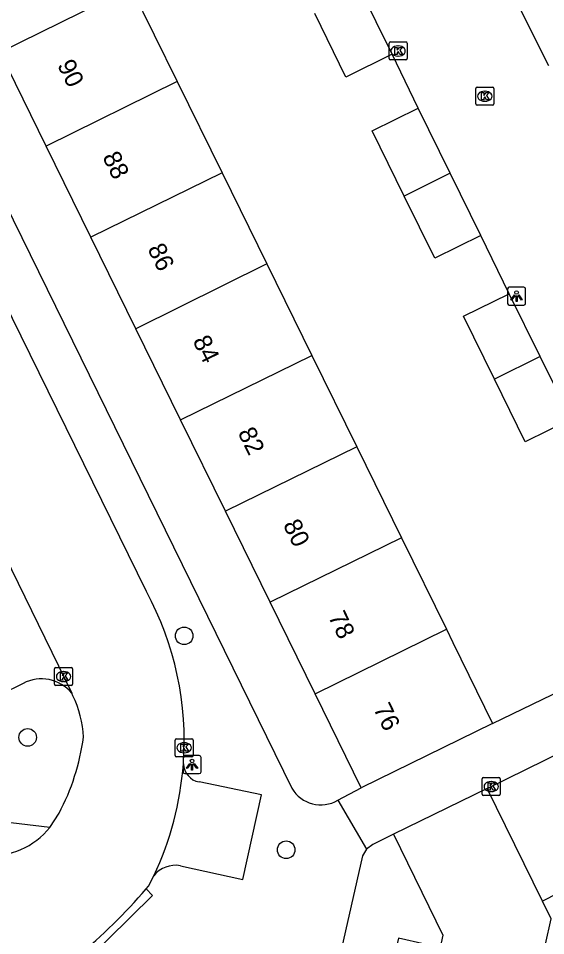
# Model space of a CAD drawing. Extents: x 159718 to 160783, y 383290 to 384030.
# Drawn here: x 160082.6 to 160111.9, y 383379.9 to 383430.8 of the extents above; entities that cross this region are included whole.
import ezdxf

# ---------------------------------------------------------------- set-up
doc = ezdxf.new("R2010")
doc.units = 0
for name, color, linetype in [('IMGEO_Boom', 7, 'Continuous'), ('IMGEO_Erf', 7, 'Continuous'), ('IMGEO_Kolk', 7, 'Continuous'), ('IMGEO_Lichtpunt', 7, 'Continuous'), ('IMGEO_Pand', 7, 'Continuous'), ('IMGEO_Pand_nummerreeks', 7, 'Continuous'), ('IMGEO_Parkeervlak_open', 7, 'Continuous'), ('IMGEO_Rijbaan_lokaal_open', 7, 'Continuous'), ('IMGEO_Voetpad_open', 7, 'Continuous')]:
    doc.layers.add(name, color=color, linetype=linetype)

msp = doc.modelspace()

# ---------------------------------------------------------------- linework, layer by layer
at = {"layer": 'IMGEO_Boom'}
for centre in [(160091.79, 383396.564), (160083.107, 383390.929), (160097.452, 383384.694)]:
    msp.add_circle(centre, 0.489, dxfattribs=at)
at = {"layer": 'IMGEO_Erf'}
msp.add_lwpolyline([(160115.082, 383383.587), (160111.681, 383381.843)], dxfattribs=at)
at = {"layer": 'IMGEO_Kolk'}
for p, q in [((160103.161, 383428.584), (160103.161, 383429.436)), ((160103.236, 383429.51), (160104.088, 383429.51)), ((160104.162, 383429.436), (160104.162, 383428.584)), ((160103.649, 383429.29), (160103.674, 383429.29)), ((160104.088, 383428.51), (160103.236, 383428.51)), ((160103.672, 383428.73), (160103.647, 383428.73)), ((160107.973, 383426.072), (160107.973, 383426.924)), ((160108.048, 383426.998), (160108.9, 383426.998)), ((160108.974, 383426.924), (160108.974, 383426.072)), ((160108.461, 383426.778), (160108.486, 383426.778)), ((160108.9, 383425.998), (160108.048, 383425.998)), ((160108.484, 383426.218), (160108.459, 383426.218)), ((160084.673, 383394.803), (160085.525, 383394.803)), ((160084.598, 383393.877), (160084.598, 383394.729)), ((160085.086, 383394.583), (160085.111, 383394.583)), ((160085.599, 383394.729), (160085.599, 383393.877)), ((160085.525, 383393.803), (160084.673, 383393.803)), ((160085.109, 383394.023), (160085.084, 383394.023)), ((160091.287, 383389.93), (160091.287, 383390.782)), ((160091.362, 383390.856), (160092.214, 383390.856)), ((160092.288, 383390.782), (160092.288, 383389.93)), ((160091.775, 383390.636), (160091.8, 383390.636)), ((160092.214, 383389.856), (160091.362, 383389.856)), ((160091.798, 383390.076), (160091.773, 383390.076)), ((160108.407, 383388.701), (160109.259, 383388.701)), ((160108.332, 383387.775), (160108.332, 383388.627)), ((160108.82, 383388.481), (160108.845, 383388.481)), ((160109.333, 383388.627), (160109.333, 383387.775)), ((160109.259, 383387.701), (160108.407, 383387.701)), ((160108.843, 383387.921), (160108.818, 383387.921))]:
    msp.add_line(p, q, dxfattribs=at)
for points in [[(160103.161, 383428.584), (160103.161, 383429.436)], [(160103.236, 383429.51), (160104.088, 383429.51)], [(160104.162, 383429.436), (160104.162, 383428.584)], [(160103.482, 383429.21), (160103.605, 383429.21), (160103.605, 383429.059), (160103.735, 383429.21), (160103.899, 383429.21), (160103.753, 383429.059), (160103.906, 383428.81), (160103.754, 383428.81), (160103.669, 383428.974), (160103.605, 383428.907), (160103.605, 383428.81), (160103.482, 383428.81), (160103.482, 383429.21)], [(160104.088, 383428.51), (160103.236, 383428.51)], [(160107.973, 383426.072), (160107.973, 383426.924)], [(160108.048, 383426.998), (160108.9, 383426.998)], [(160108.974, 383426.924), (160108.974, 383426.072)], [(160108.294, 383426.698), (160108.417, 383426.698), (160108.417, 383426.547), (160108.547, 383426.698), (160108.711, 383426.698), (160108.565, 383426.547), (160108.718, 383426.298), (160108.566, 383426.298), (160108.481, 383426.462), (160108.417, 383426.395), (160108.417, 383426.298), (160108.294, 383426.298), (160108.294, 383426.698)], [(160108.9, 383425.998), (160108.048, 383425.998)], [(160084.673, 383394.803), (160085.525, 383394.803)], [(160084.598, 383393.877), (160084.598, 383394.729)], [(160084.919, 383394.503), (160085.042, 383394.503), (160085.042, 383394.352), (160085.172, 383394.503), (160085.336, 383394.503), (160085.19, 383394.352), (160085.343, 383394.103), (160085.191, 383394.103), (160085.106, 383394.267), (160085.042, 383394.2), (160085.042, 383394.103), (160084.919, 383394.103), (160084.919, 383394.503)], [(160085.599, 383394.729), (160085.599, 383393.877)], [(160085.525, 383393.803), (160084.673, 383393.803)], [(160091.287, 383389.93), (160091.287, 383390.782)], [(160091.362, 383390.856), (160092.214, 383390.856)], [(160092.288, 383390.782), (160092.288, 383389.93)], [(160091.608, 383390.556), (160091.731, 383390.556), (160091.731, 383390.405), (160091.861, 383390.556), (160092.025, 383390.556), (160091.879, 383390.405), (160092.032, 383390.156), (160091.88, 383390.156), (160091.795, 383390.32), (160091.731, 383390.253), (160091.731, 383390.156), (160091.608, 383390.156), (160091.608, 383390.556)], [(160092.214, 383389.856), (160091.362, 383389.856)], [(160108.407, 383388.701), (160109.259, 383388.701)], [(160108.332, 383387.775), (160108.332, 383388.627)], [(160108.653, 383388.401), (160108.776, 383388.401), (160108.776, 383388.25), (160108.906, 383388.401), (160109.07, 383388.401), (160108.924, 383388.25), (160109.077, 383388.001), (160108.925, 383388.001), (160108.84, 383388.165), (160108.776, 383388.098), (160108.776, 383388.001), (160108.653, 383388.001), (160108.653, 383388.401)], [(160109.333, 383388.627), (160109.333, 383387.775)], [(160109.259, 383387.701), (160108.407, 383387.701)]]:
    msp.add_lwpolyline(points, dxfattribs=at)
for centre, start, end in [((160103.238, 383429.434), 91.552, 178.448), ((160103.238, 383429.434), 91.552, 178.448), ((160104.086, 383429.434), 1.552, 88.448), ((160104.086, 383429.434), 1.552, 88.448), ((160103.238, 383428.586), 181.552, 268.448), ((160103.238, 383428.586), 181.552, 268.448), ((160104.086, 383428.586), 271.552, 358.448), ((160104.086, 383428.586), 271.552, 358.448), ((160108.05, 383426.922), 91.552, 178.448), ((160108.05, 383426.922), 91.552, 178.448), ((160108.898, 383426.922), 1.552, 88.448), ((160108.898, 383426.922), 1.552, 88.448), ((160108.05, 383426.074), 181.552, 268.448), ((160108.05, 383426.074), 181.552, 268.448), ((160108.898, 383426.074), 271.552, 358.448), ((160108.898, 383426.074), 271.552, 358.448), ((160084.675, 383394.727), 91.552, 178.448), ((160084.675, 383394.727), 91.552, 178.448), ((160085.523, 383394.727), 1.552, 88.448), ((160085.523, 383394.727), 1.552, 88.448), ((160084.675, 383393.879), 181.552, 268.448), ((160084.675, 383393.879), 181.552, 268.448), ((160085.523, 383393.879), 271.552, 358.448), ((160085.523, 383393.879), 271.552, 358.448), ((160091.364, 383390.78), 91.552, 178.448), ((160091.364, 383390.78), 91.552, 178.448), ((160092.212, 383390.78), 1.552, 88.448), ((160092.212, 383390.78), 1.552, 88.448), ((160091.364, 383389.932), 181.552, 268.448), ((160091.364, 383389.932), 181.552, 268.448), ((160092.212, 383389.932), 271.552, 358.448), ((160092.212, 383389.932), 271.552, 358.448), ((160108.409, 383388.625), 91.552, 178.448), ((160108.409, 383388.625), 91.552, 178.448), ((160109.257, 383388.625), 1.552, 88.448), ((160109.257, 383388.625), 1.552, 88.448), ((160108.409, 383387.777), 181.552, 268.448), ((160108.409, 383387.777), 181.552, 268.448), ((160109.257, 383387.777), 271.552, 358.448), ((160109.257, 383387.777), 271.552, 358.448)]:
    msp.add_arc(centre, 0.0765, start, end, dxfattribs=at)
for centre, major_axis, ratio, start_param, end_param in [((160103.648, 383429.01), (-0.387, 0.002), 0.722429, 4.712389, 7.853982), ((160103.673, 383429.01), (-0.39, 0.002), 0.717154, 1.570796, 4.712389), ((160108.46, 383426.498), (-0.387, 0.002), 0.722429, 4.712389, 7.853982), ((160108.485, 383426.498), (-0.39, 0.002), 0.717154, 1.570796, 4.712389), ((160085.085, 383394.303), (-0.387, 0.002), 0.722429, 4.712389, 7.853982), ((160085.11, 383394.303), (-0.39, 0.002), 0.717154, 1.570796, 4.712389), ((160091.774, 383390.356), (-0.387, 0.002), 0.722429, 4.712389, 7.853982), ((160091.799, 383390.356), (-0.39, 0.002), 0.717154, 1.570796, 4.712389), ((160108.819, 383388.201), (-0.387, 0.002), 0.722429, 4.712389, 7.853982), ((160108.844, 383388.201), (-0.39, 0.002), 0.717154, 1.570796, 4.712389)]:
    msp.add_ellipse(centre, major_axis=major_axis, ratio=ratio, start_param=start_param, end_param=end_param, dxfattribs=at)
at = {"layer": 'IMGEO_Lichtpunt'}
for p, q in [((160109.74, 383415.811), (160109.74, 383415.004)), ((160109.74, 383415.811), (160109.74, 383415.004)), ((160110.642, 383415.906), (160109.834, 383415.906)), ((160110.642, 383415.906), (160109.834, 383415.906)), ((160110.736, 383415.004), (160110.736, 383415.811)), ((160110.736, 383415.004), (160110.736, 383415.811)), ((160109.834, 383414.91), (160110.642, 383414.91)), ((160109.834, 383414.91), (160110.642, 383414.91)), ((160091.73, 383389.822), (160091.73, 383389.015)), ((160091.73, 383389.822), (160091.73, 383389.015)), ((160092.632, 383389.917), (160091.824, 383389.917)), ((160092.632, 383389.917), (160091.824, 383389.917)), ((160092.726, 383389.015), (160092.726, 383389.822)), ((160092.726, 383389.015), (160092.726, 383389.822)), ((160091.824, 383388.921), (160092.632, 383388.921)), ((160091.824, 383388.921), (160092.632, 383388.921))]:
    msp.add_line(p, q, dxfattribs=at)
for points in [[(160110.114, 383415.475), (160110.153, 383415.447), (160109.965, 383415.185), (160109.927, 383415.212), (160110.114, 383415.475)], [(160110.216, 383415.427), (160110.263, 383415.427), (160110.263, 383415.105), (160110.216, 383415.105), (160110.216, 383415.427)], [(160110.326, 383415.447), (160110.364, 383415.474), (160110.551, 383415.212), (160110.512, 383415.184), (160110.326, 383415.447)], [(160092.104, 383389.486), (160092.143, 383389.458), (160091.955, 383389.196), (160091.917, 383389.223), (160092.104, 383389.486)], [(160092.206, 383389.438), (160092.253, 383389.438), (160092.253, 383389.116), (160092.206, 383389.116), (160092.206, 383389.438)], [(160092.316, 383389.458), (160092.354, 383389.485), (160092.541, 383389.223), (160092.502, 383389.195), (160092.316, 383389.458)]]:
    msp.add_lwpolyline(points, dxfattribs=at)
for centre in [(160110.239, 383415.609), (160092.229, 383389.62)]:
    msp.add_circle(centre, 0.0994, dxfattribs=at)
for centre, start, end in [((160109.834, 383415.811), 90, 180), ((160109.834, 383415.811), 90, 180), ((160110.642, 383415.811), 0, 90), ((160110.642, 383415.811), 0, 90), ((160109.834, 383415.004), 180, 270), ((160109.834, 383415.004), 180, 270), ((160110.642, 383415.004), 270, 0), ((160110.642, 383415.004), 270, 360), ((160091.824, 383389.822), 90, 180), ((160091.824, 383389.822), 90, 180), ((160092.632, 383389.822), 0, 90), ((160092.632, 383389.822), 0, 90), ((160091.824, 383389.015), 180, 270), ((160091.824, 383389.015), 180, 270), ((160092.632, 383389.015), 270, 0), ((160092.632, 383389.015), 270, 360)]:
    msp.add_arc(centre, 0.0946, start, end, dxfattribs=at)
at = {"layer": 'IMGEO_Pand'}
for points in [[(160107.952, 383436.294), (160112.006, 383428.209)], [(160084.135, 383423.723), (160081.575, 383428.935), (160086.063, 383431.14), (160088.858, 383432.513), (160091.41, 383427.319)], [(160103.329, 383428.824), (160101.55, 383432.432)], [(160103.329, 383428.824), (160100.768, 383427.562), (160099.034, 383431.087)], [(160091.41, 383427.319), (160084.135, 383423.723)], [(160091.41, 383427.319), (160093.9, 383422.25)], [(160103.996, 383420.964), (160102.218, 383424.571), (160104.772, 383425.829)], [(160106.549, 383422.225), (160104.772, 383425.829)], [(160086.617, 383418.672), (160084.135, 383423.723)], [(160093.9, 383422.25), (160086.617, 383418.672)], [(160093.9, 383422.25), (160096.381, 383417.199)], [(160106.549, 383422.225), (160103.996, 383420.964)], [(160108.251, 383418.772), (160106.549, 383422.225)], [(160108.251, 383418.772), (160105.697, 383417.513), (160103.996, 383420.964)], [(160089.107, 383413.603), (160086.617, 383418.672)], [(160096.381, 383417.199), (160089.107, 383413.603)], [(160096.381, 383417.199), (160098.879, 383412.113)], [(160109.007, 383410.807), (160107.289, 383414.292), (160109.83, 383415.544)], [(160111.549, 383412.056), (160109.83, 383415.544)], [(160091.588, 383408.552), (160089.107, 383413.603)], [(160091.588, 383408.552), (160098.879, 383412.113)], [(160098.879, 383412.113), (160101.365, 383407.053)], [(160111.549, 383412.056), (160109.007, 383410.807)], [(160113.264, 383408.578), (160111.549, 383412.056)], [(160113.264, 383408.578), (160110.723, 383407.326), (160109.007, 383410.807)], [(160094.082, 383403.475), (160091.588, 383408.552)], [(160101.365, 383407.053), (160094.082, 383403.475)], [(160101.365, 383407.053), (160103.85, 383401.994)], [(160096.563, 383398.425), (160094.082, 383403.475)], [(160103.85, 383401.994), (160096.563, 383398.425)], [(160103.85, 383401.994), (160106.34, 383396.925)], [(160099.062, 383393.337), (160096.563, 383398.425)], [(160099.062, 383393.337), (160106.34, 383396.925)], [(160106.34, 383396.925), (160106.7, 383396.193), (160108.905, 383391.705)], [(160101.622, 383388.127), (160099.062, 383393.337)], [(160108.905, 383391.705), (160101.622, 383388.127)], [(160108.611, 383388.092), (160103.414, 383385.561)], [(160111.681, 383381.843), (160108.611, 383388.092)], [(160103.414, 383385.561), (160106.151, 383379.966), (160105.997, 383379.281), (160105.155, 383379.463), (160103.679, 383379.782), (160102.796, 383375.896), (160104.283, 383375.575), (160103.88, 383373.779)], [(160111.711, 383371.972), (160114.65, 383371.313), (160115.937, 383377.06), (160113, 383377.718), (160111.536, 383378.046), (160112.166, 383380.855), (160111.681, 383381.843)]]:
    msp.add_lwpolyline(points, dxfattribs=at)
at = {"layer": 'IMGEO_Parkeervlak_open'}
msp.add_lwpolyline([(160082.854, 383393.924), (160080.28, 383392.663), (160071.343, 383410.855), (160074.095, 383412.165)], dxfattribs=at)
msp.add_arc((160083.869, 383391.993), 2.182, 39.5467, 117.7354, dxfattribs=at)
at = {"layer": 'IMGEO_Rijbaan_lokaal_open'}
for points in [[(160104.772, 383425.829), (160103.329, 383428.824)], [(160089.692, 383399.019), (160078.272, 383422.273), (160077.081, 383424.063)], [(160109.83, 383415.544), (160108.251, 383418.772)], [(160074.989, 383414.871), (160080.692, 383403.311), (160085.552, 383393.382)], [(160085.62, 383393.242), (160085.552, 383393.382)], [(160084.344, 383385.936), (160084.845, 383386.721)], [(160089.682, 383382.521), (160089.809, 383382.668), (160090.102, 383383.254)]]:
    msp.add_lwpolyline(points, dxfattribs=at)
for centre, radius, start, end in [((160074.401, 383390.735), 17.391, 355.7961, 28.4467), ((160080.182, 383390.64), 6.028, 2.8628, 25.5727), ((160073.9, 383392.571), 12.41, 331.8731, 352.4505), ((160074.375, 383390.738), 17.417, 334.5514, 355.7916), ((160081.049, 383388.595), 4.234, 265.8404, 321.1008), ((160064.844, 383403.997), 32.835, 309.8311, 319.1513)]:
    msp.add_arc(centre, radius, start, end, dxfattribs=at)
at = {"layer": 'IMGEO_Voetpad_open'}
for points in [[(160080.405, 383423.453), (160097.768, 383388.109)], [(160108.905, 383391.705), (160116.095, 383395.177)], [(160108.611, 383388.092), (160120.499, 383393.934)], [(160091.579, 383383.811), (160095.046, 383383.051), (160096.086, 383387.736), (160092.62, 383388.458)], [(160100.324, 383387.443), (160101.622, 383388.127)], [(160100.324, 383387.443), (160101.907, 383384.734)], [(160084.344, 383385.936), (160074.573, 383387.094)], [(160103.414, 383385.561), (160102.265, 383384.994), (160101.907, 383384.734)], [(160101.907, 383384.734), (160101.689, 383384.35), (160090.51, 383335.068)], [(160085.876, 383378.782), (160086.325, 383378.509), (160090.032, 383382.165), (160089.682, 383382.521)]]:
    msp.add_lwpolyline(points, dxfattribs=at)
for centre, radius, start, end in [((160092.81, 383389.507), 1.066, 182.5444, 259.714), ((160099.379, 383389.055), 1.869, 210.4205, 300.3706), ((160091.321, 383382.257), 1.575, 80.5897, 140.7348)]:
    msp.add_arc(centre, radius, start, end, dxfattribs=at)

# ---------------------------------------------------------------- texts
at = {"layer": 'IMGEO_Pand_nummerreeks'}
for s, p in [('90', (160084.727, 383428.234)), ('88', (160087.233, 383423.133)), ('86', (160089.738, 383418.035)), ('84', (160092.243, 383412.934)), ('82', (160094.747, 383407.836)), ('80', (160097.256, 383402.729)), ('78', (160099.762, 383397.628)), ('76', (160102.267, 383392.53))]:
    msp.add_text(s, height=1, rotation=296.1627, dxfattribs=at).set_placement(p)

doc.saveas('drawing.dxf')
